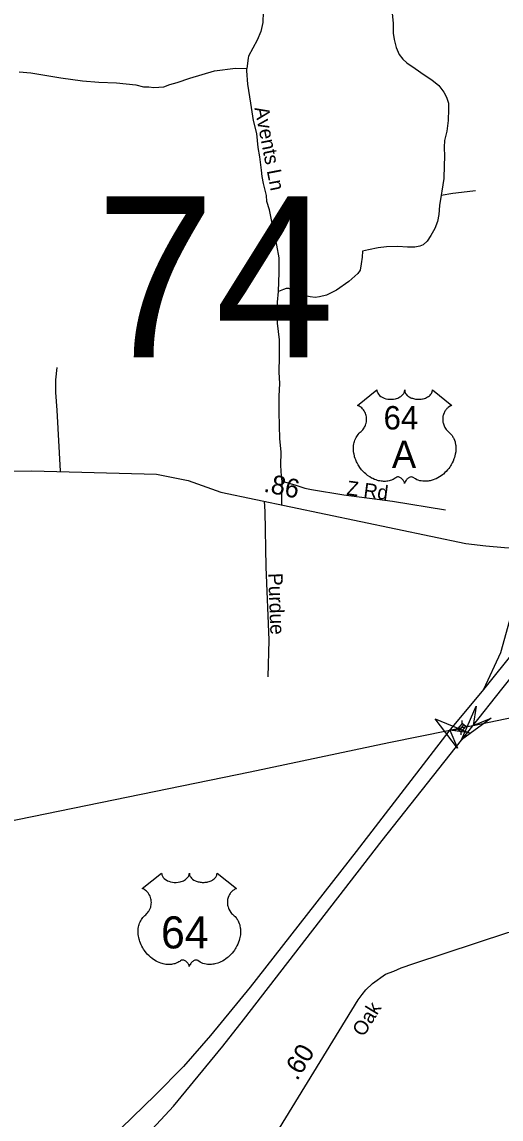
# Model space of a CAD drawing. Extents: x 2220236 to 2384410, y 720751 to 894131.
# Drawn here: x 2294491 to 2297671, y 805685 to 812961 of the extents above; entities that cross this region are included whole.
import ezdxf

# ---------------------------------------------------------------- set-up
doc = ezdxf.new("R2010")
doc.units = 0
doc.layers.add('Default', color=7, linetype='Continuous')

msp = doc.modelspace()

# ---------------------------------------------------------------- linework, layer by layer
at = {"layer": 'Default'}
for p, q in [((2296216.3, 809760.3), (2296218.4, 809916.5)), ((2297412.7, 808309.2), (2297413.9, 808328)), ((2297364.5, 808267.5), (2297382.6, 808272.4)), ((2297394.9, 808262.5), (2297424.9, 808299.3)), ((2297406, 808233.7), (2297407.1, 808252.5)), ((2297436.9, 808289.5), (2297455.1, 808294.4))]:
    msp.add_line(p, q, dxfattribs=at)
for points in [[(2296092.5, 813027.4), (2296089.2, 812957.5), (2296075.8, 812897.3), (2296052.5, 812841.1), (2295995.7, 812734.4), (2295991.8, 812720.4), (2295983.9, 812651.8)], [(2296948.6, 813016.6), (2296955, 812953.2), (2296955, 812885.7), (2296961.3, 812845.5), (2296974, 812792.7), (2296995.1, 812746.3), (2297018.3, 812714.6), (2297045.7, 812689.3), (2297100.6, 812653.4), (2297161.8, 812611.1), (2297212.4, 812577.3), (2297258.9, 812539.3), (2297290.5, 812495), (2297309.5, 812463.3), (2297322.2, 812423.2), (2297322.2, 812383.1), (2297320.1, 812307), (2297311.6, 812237.4), (2297296.8, 812174), (2297292.6, 812129.7), (2297294.7, 812068.4), (2297292.6, 812009.3), (2297290.5, 811922.7), (2297277.9, 811838.2), (2297272.6, 811811.8)], [(2294471.6, 812630.2), (2294549.6, 812622.8), (2294749.9, 812590.9), (2294894, 812570.1), (2295002, 812561.3), (2295118.1, 812556.3), (2295246, 812543.4), (2295298.1, 812531.9), (2295334.1, 812530.4), (2295366.2, 812526.5), (2295432, 812531.2), (2295471.9, 812545.5), (2295521.8, 812560.1), (2295605.4, 812588.8), (2295768.9, 812636.4), (2295908.7, 812655.7), (2295983.9, 812651.8)], [(2296194.2, 811174.1), (2296198.4, 811298.7), (2296198.4, 811395.8), (2296183.6, 811480.3), (2296152, 811626), (2296134.5, 811714.5), (2296116, 811770.2), (2296113.6, 811810.1), (2296095, 811890), (2296086.5, 811936.4), (2296081.8, 811977.7), (2296070.8, 812065.6), (2296058.2, 812129.3), (2296051.2, 812221.3), (2296028.3, 812307), (2296011, 812422.7), (2295989.6, 812548.5), (2295982.8, 812636.4), (2295983.9, 812651.8)], [(2297272.6, 811811.8), (2297262, 811744.3), (2297257.8, 811685.1), (2297249.4, 811636.6), (2297232.5, 811592.2), (2297205, 811545.8), (2297179.7, 811507.7), (2297154.4, 811482.4), (2297131.2, 811474), (2297099.5, 811467.6), (2297051, 811467.6), (2296985.6, 811471.8), (2296911.7, 811469.7), (2296854.7, 811463.4), (2296791.4, 811450.7), (2296752.5, 811440), (2296748.3, 811400.6), (2296742.9, 811357.8), (2296736.5, 811315.6), (2296719.7, 811292.3), (2296660.6, 811239.6), (2296578.3, 811182.5), (2296512.8, 811148.7), (2296466.4, 811138.2), (2296436.9, 811134), (2296405.2, 811138.2), (2296369.3, 811144.5), (2296329.2, 811159.3), (2296293.3, 811178.3), (2296261.7, 811193.1), (2296244.8, 811193.1), (2296227.9, 811186.8), (2296204.7, 811178.3), (2296194.2, 811174.1)], [(2297272.6, 811811.8), (2297350.7, 811826.6), (2297445.6, 811837.2), (2297502.6, 811843.5)], [(2296218.4, 809916.5), (2296214.2, 809948.2), (2296210, 810020), (2296212.1, 810110.8), (2296203.7, 810197.4), (2296201.5, 810284), (2296197.3, 810372.7), (2296197.3, 810478.3), (2296203.7, 810562.7), (2296199.4, 810638.8), (2296200.5, 810743.3), (2296200.5, 810853.1), (2296187.8, 810962.9), (2296187.8, 811102.3), (2296194.2, 811174.1)], [(2294722, 810669.4), (2294714.7, 810587.4), (2294713.5, 810503.4), (2294722.5, 810387.5), (2294744.4, 809981.9)], [(2293904.9, 809976.1), (2294556.5, 809984.2), (2295384.3, 809961.9), (2295594.6, 809920), (2295810.1, 809841.6), (2297438.2, 809502.6), (2297569.1, 809485.9), (2297694.7, 809475.5), (2297855.3, 809472.6)], [(2296218.4, 809916.5), (2296308.1, 809889), (2296368.3, 809869.9), (2296412.5, 809860.3), (2296626.6, 809824.6), (2296951.1, 809782), (2297302.1, 809725.4)], [(2296099.2, 809782.4), (2296102.4, 809713.8), (2296110.8, 809348.5), (2296129.8, 808860.7), (2296123.5, 808617.8)], [(2298395.9, 809494), (2298153.6, 809243.9), (2297970.5, 809042.9), (2297886.8, 808942.4), (2297768.4, 808802.1), (2297554.6, 808534.5)], [(2297855.3, 809472.6), (2297728.2, 808992.1), (2297667.2, 808776.4), (2297554.6, 808534.5)], [(2297485.2, 808295.4), (2298113, 808425.3), (2299547.1, 808722.5), (2300514.6, 808918.9), (2300696.2, 808954.7), (2300734.1, 808967.3), (2300795.9, 808977.8), (2300861.9, 808984.5), (2300935.6, 808997.3), (2301005.4, 809006.2), (2301137.4, 809017.6), (2301359.2, 809029.8), (2301569, 809020.2), (2302025, 809015), (2302689, 808990.3), (2303650.7, 808970.6)], [(2292591.9, 803356.2), (2293003.8, 803603.7), (2293502.9, 803938), (2293873.3, 804224), (2294268.5, 804550.7), (2294566.7, 804812.2), (2294779.9, 805007.5), (2294960, 805191.9), (2295496.1, 805770.5), (2295825.1, 806169.5), (2295961.2, 806343.1), (2296881.9, 807531.7), (2297484.3, 808293.7), (2297675.7, 808536.8), (2297737.2, 808613.5)], [(2297554.6, 808534.5), (2297325.3, 808258.3), (2296708.4, 807459), (2296006.3, 806558.7), (2295742, 806239.7), (2295563.6, 806033.3), (2295375.7, 805844.1), (2294851.6, 805335.4), (2294464.3, 804991.8), (2294032.3, 804624.2), (2293708.3, 804361.4), (2293414.3, 804136), (2293195.3, 803978.7), (2292893.8, 803772.9), (2292502.5, 803515.4), (2292211.3, 803330.5), (2291723.5, 803055.3), (2291280.6, 802811.1), (2290605.7, 802486.4)], [(2293833.8, 807542.5), (2296006.8, 807988.7), (2296926.1, 808182.5), (2297331, 808265.1), (2297409.9, 808280.9), (2297485.2, 808295.4)], [(2295752, 804871.8), (2296033.4, 805350.3), (2296722.8, 806475), (2296748.3, 806511.3), (2296773.9, 806541.6), (2296817.6, 806584.2), (2296904.7, 806644.9), (2296960.5, 806665.6), (2297008.2, 806688.2), (2297091.8, 806717), (2297715.5, 806921.5), (2297749.3, 806925.9), (2297775.3, 806932.2), (2297887, 806943.5)]]:
    msp.add_lwpolyline(points, dxfattribs=at)
for points in [[(2296847.4, 810520.2), (2296847.7, 810514.8), (2296849, 810508.5), (2296850, 810505.3), (2296853, 810499), (2296857.8, 810491.7), (2296864.6, 810484.4), (2296872.3, 810478.1), (2296877.5, 810474.8), (2296886.2, 810470.1), (2296896.2, 810465.9), (2296907.3, 810462.7), (2296918.6, 810460.4), (2296931, 810459.1), (2296943.2, 810458.8), (2296956.4, 810459.8), (2296971, 810462.6), (2296977.8, 810464.4), (2296985.3, 810467), (2296992.3, 810469.9), (2296999.9, 810474), (2297006.1, 810477.9), (2297010.9, 810481.4), (2297017.7, 810487.9), (2297023.2, 810494.7), (2297025.5, 810498.5), (2297027.4, 810502.1), (2297030.1, 810509.9), (2297030.9, 810513.3), (2297031.4, 810520.4), (2297031.9, 810514.5), (2297032.5, 810510.7), (2297033.5, 810507.1), (2297035, 810503.2), (2297037.7, 810497.7), (2297040.8, 810493.2), (2297046.5, 810486.4), (2297050.1, 810483.1), (2297053.3, 810480.4), (2297062.1, 810474.4), (2297072.3, 810469.2), (2297077.3, 810467), (2297082.4, 810465.2), (2297089, 810463.2), (2297095.7, 810461.6), (2297102.4, 810460.5), (2297109.3, 810459.5), (2297116.2, 810459), (2297121.9, 810458.8), (2297128.9, 810458.9), (2297135.4, 810459.3), (2297142, 810460.1), (2297149.3, 810461.3), (2297155.1, 810462.6), (2297162.9, 810464.6), (2297169.9, 810467.1), (2297176, 810469.8), (2297184, 810474), (2297190.4, 810478), (2297195.2, 810481.8), (2297200.8, 810487), (2297206.1, 810493.1), (2297209.2, 810497.6), (2297211.4, 810502.2), (2297213.5, 810507.1), (2297214.7, 810512.3), (2297215.3, 810516.7), (2297215.4, 810520.6), (2297344, 810418.1), (2297341, 810417), (2297334, 810413.5), (2297328.5, 810410.3), (2297319.6, 810404), (2297315.8, 810400.6), (2297312, 810397.1), (2297308.5, 810393.3), (2297305.5, 810389.7), (2297301.7, 810384.5), (2297298.4, 810379.4), (2297295.1, 810373.7), (2297292.7, 810368.7), (2297288.8, 810358.4), (2297286.9, 810351.8), (2297285.7, 810346.3), (2297284.2, 810334.8), (2297283.8, 810329.4), (2297283.8, 810324), (2297284.1, 810318.3), (2297284.6, 810312.8), (2297285.6, 810307.1), (2297286.5, 810302.1), (2297288.1, 810295.9), (2297290.4, 810288.8), (2297293.2, 810281.9), (2297299.1, 810270.7), (2297306.6, 810259.3), (2297312, 810252.9), (2297317.4, 810247.4), (2297325.3, 810240.8), (2297329.6, 810237), (2297334.5, 810232), (2297342.6, 810222.7), (2297345.8, 810218.3), (2297349.1, 810213.3), (2297352.2, 810208.2), (2297355.2, 810202.8), (2297357.6, 810198), (2297362.2, 810187), (2297365.5, 810176.2), (2297367, 810170.6), (2297369.4, 810158), (2297370.3, 810151.8), (2297371.3, 810139.5), (2297371.3, 810124.6), (2297370.2, 810110.4), (2297367.5, 810093.9), (2297365.3, 810084.1), (2297361.9, 810072.6), (2297358.7, 810062.6), (2297352.8, 810048), (2297347.6, 810037.3), (2297340.8, 810024.9), (2297336.2, 810017.4), (2297330.8, 810009.3), (2297324, 810000), (2297316.1, 809990.1), (2297306.6, 809979.7), (2297299, 809972.1), (2297288.9, 809963.1), (2297282.9, 809958.1), (2297274.2, 809951.5), (2297262.4, 809943.6), (2297250.7, 809936.9), (2297240.7, 809931.8), (2297231.9, 809928), (2297220.5, 809923.7), (2297201.5, 809918.4), (2297194.6, 809917), (2297186.4, 809915.8), (2297178.8, 809915), (2297171.3, 809914.5), (2297161.3, 809914.5), (2297151.3, 809915.3), (2297141.9, 809916.7), (2297132.1, 809918.7), (2297121.9, 809921.8), (2297112.6, 809925.4), (2297103.1, 809930), (2297087.2, 809940.1), (2297082.6, 809942.5), (2297080.1, 809943.2), (2297073.9, 809943.5), (2297068.1, 809942.3), (2297062.2, 809939.9), (2297058.6, 809938), (2297053.9, 809934.9), (2297050.2, 809932), (2297045.8, 809927.8), (2297042.8, 809924.3), (2297040.5, 809921.6), (2297036, 809914.5), (2297034.4, 809911.2), (2297032.7, 809906.9), (2297031.3, 809900.5), (2297029.2, 809908.5), (2297026.9, 809913.9), (2297024.2, 809918.4), (2297021.3, 809922.4), (2297016.8, 809927.6), (2297012.8, 809931.5), (2297007.9, 809935.4), (2297002.8, 809938.6), (2296998.6, 809940.7), (2296994.8, 809942.1), (2296990.2, 809943.3), (2296986.4, 809943.6), (2296983.3, 809943.5), (2296979, 809942.5), (2296973.2, 809938.3), (2296967.7, 809934.5), (2296961.7, 809930.8), (2296954.6, 809927), (2296949.3, 809924.6), (2296943.1, 809922.1), (2296935.8, 809919.7), (2296927.9, 809917.7), (2296919.8, 809916.1), (2296912.6, 809914.9), (2296905, 809914.2), (2296898.1, 809914), (2296890.8, 809914.1), (2296884.1, 809914.6), (2296876.3, 809915.3), (2296866.5, 809916.7), (2296858.5, 809918.6), (2296850, 809920.8), (2296841.2, 809923.6), (2296831.9, 809927.2), (2296820.2, 809932.2), (2296812.1, 809936.4), (2296799.2, 809943.8), (2296784.2, 809954.2), (2296772.9, 809963.4), (2296764.5, 809970.9), (2296752.3, 809983.4), (2296745.1, 809991.5), (2296733.9, 810006.1), (2296726.6, 810016.7), (2296722, 810024.4), (2296715.1, 810036.9), (2296711.4, 810044.7), (2296706.5, 810056.1), (2296702.7, 810066.5), (2296699.5, 810076.4), (2296697.8, 810082.7), (2296695.3, 810093.7), (2296693.9, 810101.5), (2296692.4, 810112.3), (2296691.6, 810123.6), (2296691.5, 810134), (2296691.7, 810142.7), (2296692.7, 810152.8), (2296694.4, 810163.5), (2296696.5, 810172.7), (2296698.4, 810179.3), (2296701.1, 810187.3), (2296704.7, 810196.2), (2296708.9, 810204.7), (2296713, 810211.8), (2296718.1, 810219.4), (2296723.1, 810225.9), (2296729.7, 810233), (2296736.5, 810239.5), (2296742.8, 810244.6), (2296750.2, 810251.9), (2296754.1, 810256.3), (2296758.8, 810262.5), (2296762.5, 810268.2), (2296765.5, 810273.3), (2296769.4, 810280.8), (2296771.7, 810286.4), (2296774.7, 810295.1), (2296776.2, 810301.2), (2296777.7, 810309), (2296778.7, 810316.4), (2296779, 810325.6), (2296778.8, 810333.2), (2296777.8, 810342), (2296776.2, 810350.6), (2296774.1, 810358), (2296771, 810366.5), (2296768, 810372.7), (2296763.1, 810381.2), (2296757.6, 810389), (2296752, 810395.4), (2296746.3, 810401.1), (2296740.8, 810405.3), (2296735.6, 810409.1), (2296729.1, 810413), (2296722.8, 810416.1), (2296718.8, 810417.7)], [(2297605.4, 808344.7), (2297409, 808200.3), (2297506.9, 808423.6), (2297485.2, 808295.4)], [(2297382.5, 808145.7), (2297234.4, 808339.5), (2297459.5, 808245.7), (2297331, 808265.1)], [(2297407.1, 808252.5), (2297437.1, 808289.3), (2297412.6, 808309.3), (2297382.6, 808272.4)], [(2295418.3, 807316.1), (2295418.6, 807310.8), (2295419.9, 807304.5), (2295420.9, 807301.2), (2295423.8, 807295), (2295428.7, 807287.6), (2295435.5, 807280.4), (2295443.2, 807274.1), (2295448.3, 807270.7), (2295457.1, 807266), (2295467, 807261.8), (2295478.1, 807258.7), (2295489.5, 807256.4), (2295501.8, 807255), (2295514.1, 807254.8), (2295527.3, 807255.8), (2295541.9, 807258.6), (2295548.6, 807260.3), (2295556.1, 807262.9), (2295563.1, 807265.8), (2295570.8, 807269.9), (2295576.9, 807273.8), (2295581.8, 807277.3), (2295588.6, 807283.9), (2295594, 807290.6), (2295596.3, 807294.4), (2295598.3, 807298.1), (2295601, 807305.8), (2295601.7, 807309.3), (2295602.3, 807316.4), (2295602.7, 807310.4), (2295603.3, 807306.7), (2295604.3, 807303), (2295605.8, 807299.2), (2295608.6, 807293.7), (2295611.6, 807289.1), (2295617.3, 807282.4), (2295620.9, 807279), (2295624.2, 807276.4), (2295632.9, 807270.4), (2295643.1, 807265.2), (2295648.1, 807263), (2295653.3, 807261.2), (2295659.8, 807259.2), (2295666.6, 807257.6), (2295673.3, 807256.4), (2295680.1, 807255.5), (2295687.1, 807254.9), (2295692.8, 807254.8), (2295699.8, 807254.9), (2295706.2, 807255.2), (2295712.9, 807256), (2295720.1, 807257.2), (2295726, 807258.5), (2295733.7, 807260.6), (2295740.7, 807263.1), (2295746.9, 807265.7), (2295754.9, 807269.9), (2295761.3, 807273.9), (2295766, 807277.7), (2295771.6, 807282.9), (2295777, 807289), (2295780.1, 807293.5), (2295782.3, 807298.2), (2295784.3, 807303), (2295785.6, 807308.2), (2295786.2, 807312.7), (2295786.3, 807316.5), (2295914.9, 807214.1), (2295911.9, 807212.9), (2295904.9, 807209.5), (2295899.3, 807206.2), (2295890.5, 807200), (2295886.7, 807196.6), (2295882.9, 807193), (2295879.4, 807189.2), (2295876.3, 807185.6), (2295872.6, 807180.5), (2295869.3, 807175.3), (2295866, 807169.6), (2295863.6, 807164.7), (2295859.7, 807154.3), (2295857.8, 807147.8), (2295856.5, 807142.2), (2295855, 807130.8), (2295854.6, 807125.3), (2295854.6, 807119.9), (2295855, 807114.2), (2295855.5, 807108.7), (2295856.5, 807103), (2295857.4, 807098), (2295859, 807091.9), (2295861.3, 807084.7), (2295864.1, 807077.8), (2295869.9, 807066.6), (2295877.5, 807055.2), (2295882.9, 807048.9), (2295888.2, 807043.4), (2295896.2, 807036.7), (2295900.4, 807032.9), (2295905.4, 807028), (2295913.4, 807018.6), (2295916.7, 807014.2), (2295920, 807009.3), (2295923, 807004.2), (2295926.1, 806998.7), (2295928.5, 806993.9), (2295933, 806982.9), (2295936.3, 806972.2), (2295937.8, 806966.6), (2295940.2, 806953.9), (2295941.2, 806947.7), (2295942.1, 806935.4), (2295942.2, 806920.5), (2295941, 806906.4), (2295938.4, 806889.9), (2295936.2, 806880), (2295932.8, 806868.5), (2295929.5, 806858.6), (2295923.6, 806843.9), (2295918.4, 806833.3), (2295911.7, 806820.8), (2295907.1, 806813.3), (2295901.7, 806805.2), (2295894.9, 806796), (2295887, 806786.1), (2295877.5, 806775.7), (2295869.8, 806768), (2295859.8, 806759), (2295853.7, 806754), (2295845.1, 806747.5), (2295833.2, 806739.6), (2295821.5, 806732.8), (2295811.6, 806727.7), (2295802.8, 806723.9), (2295791.4, 806719.6), (2295772.4, 806714.4), (2295765.5, 806712.9), (2295757.3, 806711.7), (2295749.6, 806710.9), (2295742.2, 806710.5), (2295732.1, 806710.5), (2295722.2, 806711.2), (2295712.8, 806712.6), (2295703, 806714.7), (2295692.7, 806717.7), (2295683.4, 806721.3), (2295674, 806726), (2295658.1, 806736), (2295653.5, 806738.4), (2295650.9, 806739.1), (2295644.8, 806739.4), (2295639, 806738.2), (2295633.1, 806735.9), (2295629.5, 806734), (2295624.8, 806730.8), (2295621.1, 806728), (2295616.7, 806723.8), (2295613.7, 806720.3), (2295611.4, 806717.5), (2295606.9, 806710.5), (2295605.3, 806707.1), (2295603.6, 806702.8), (2295602.1, 806696.4), (2295600.1, 806704.5), (2295597.8, 806709.8), (2295595, 806714.4), (2295592.2, 806718.4), (2295587.7, 806723.6), (2295583.7, 806727.4), (2295578.8, 806731.4), (2295573.6, 806734.5), (2295569.5, 806736.6), (2295565.7, 806738.1), (2295561.1, 806739.2), (2295557.3, 806739.5), (2295554.2, 806739.4), (2295549.9, 806738.5), (2295544.1, 806734.3), (2295538.6, 806730.5), (2295532.6, 806726.7), (2295525.4, 806722.9), (2295520.2, 806720.5), (2295513.9, 806718.1), (2295506.7, 806715.6), (2295498.8, 806713.6), (2295490.6, 806712), (2295483.5, 806710.9), (2295475.8, 806710.2), (2295468.9, 806709.9), (2295461.7, 806710), (2295454.9, 806710.6), (2295447.1, 806711.2), (2295437.4, 806712.7), (2295429.3, 806714.5), (2295420.8, 806716.8), (2295412.1, 806719.5), (2295402.8, 806723.1), (2295391.1, 806728.2), (2295382.9, 806732.4), (2295370.1, 806739.7), (2295355.1, 806750.1), (2295343.7, 806759.3), (2295335.4, 806766.9), (2295323.2, 806779.3), (2295316, 806787.5), (2295304.7, 806802), (2295297.5, 806812.6), (2295292.8, 806820.4), (2295286, 806832.8), (2295282.2, 806840.6), (2295277.4, 806852), (2295273.5, 806862.5), (2295270.4, 806872.3), (2295268.6, 806878.6), (2295266.2, 806889.7), (2295264.7, 806897.5), (2295263.3, 806908.2), (2295262.5, 806919.5), (2295262.3, 806929.9), (2295262.6, 806938.6), (2295263.6, 806948.7), (2295265.3, 806959.4), (2295267.4, 806968.6), (2295269.2, 806975.2), (2295271.9, 806983.3), (2295275.6, 806992.2), (2295279.8, 807000.7), (2295283.9, 807007.7), (2295289, 807015.3), (2295294, 807021.8), (2295300.5, 807028.9), (2295307.4, 807035.5), (2295313.6, 807040.6), (2295321.1, 807047.9), (2295325, 807052.3), (2295329.6, 807058.4), (2295333.4, 807064.1), (2295336.3, 807069.2), (2295340.2, 807076.7), (2295342.6, 807082.4), (2295345.5, 807091), (2295347, 807097.1), (2295348.5, 807104.9), (2295349.5, 807112.3), (2295349.9, 807121.5), (2295349.7, 807129.1), (2295348.7, 807138), (2295347, 807146.5), (2295345, 807153.9), (2295341.8, 807162.4), (2295338.9, 807168.7), (2295334, 807177.1), (2295328.5, 807184.9), (2295322.8, 807191.3), (2295317.1, 807197), (2295311.7, 807201.3), (2295306.5, 807205), (2295299.9, 807209), (2295293.6, 807212.1), (2295289.7, 807213.7)]]:
    msp.add_lwpolyline(points, close=True, dxfattribs=at)

# ---------------------------------------------------------------- texts
for s, height, rotation, p in [('Avents Ln', 95, 281.08042, (2296034.4, 812390.5)), ('.86', 125, 348.24074, (2296090.5, 809847)), ('Z Rd', 95, 352.53139, (2296642.6, 809825.7)), ('Purdue', 95, 272.14836, (2296125.5, 809305)), ('Oak', 95, 58.49315, (2296758.5, 806225.3)), ('.60', 125, 58.49315, (2296317.7, 805933.7))]:
    msp.add_text(s, height=height, rotation=rotation, dxfattribs=at).set_placement(p)
for s, height, p in [('74', 1066.27, (2294979.5, 810737.7)), ('64', 155, (2296891.2, 810258.8)), ('A', 180, (2296947, 810004)), ('64', 212.5, (2295414, 806816.8))]:
    msp.add_text(s, height=height, dxfattribs=at).set_placement(p)

doc.saveas('drawing.dxf')
